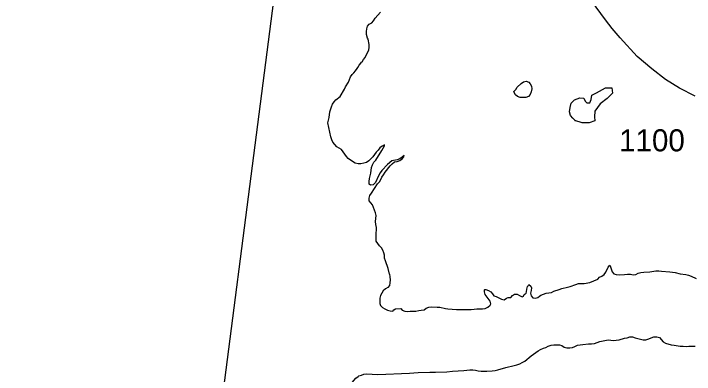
# Model space of a CAD drawing. Extents: x 2290055 to 2389491, y 66597 to 237875.
# Drawn here: x 2325589 to 2329443, y 111445 to 113489 of the extents above; entities that cross this region are included whole.
import ezdxf

# ---------------------------------------------------------------- set-up
doc = ezdxf.new("R2010")
doc.units = 0
for name, color, linetype in [('Exist Hydrographic Island Shore', 7, 'Continuous'), ('Exist Hydrographic Pond Under 1500 Sq Ft', 7, 'Continuous'), ('Exist Road Secondary Type 51 Attributed', 7, 'Continuous'), ('Exist Road Secondary Type 51 Number Label', 7, 'Continuous'), ('Map Preparation Inset Cut Line', 7, 'Continuous')]:
    doc.layers.add(name, color=color, linetype=linetype)

msp = doc.modelspace()

# ---------------------------------------------------------------- linework, layer by layer
at = {"layer": 'Exist Hydrographic Island Shore'}
for points in [[(2327537, 113184.3), (2327545.5, 113197.5), (2327555.5, 113209.3), (2327557, 113214.2), (2327561.2, 113215.1), (2327569, 113228.9), (2327579.2, 113240.8), (2327592.2, 113269), (2327600, 113282.1), (2327601.7, 113298.5), (2327602.2, 113314.4), (2327595.7, 113344.7), (2327592.7, 113350.4), (2327586.7, 113371.6), (2327586, 113386.8), (2327587.7, 113401.9), (2327592.2, 113417.5), (2327602, 113429), (2327616, 113436.7), (2327626.5, 113448.8), (2327635, 113462.4), (2327666.5, 113496.9)], [(2327716, 112013.1), (2327708.7, 112044.2), (2327693, 112088.7), (2327689, 112103.8), (2327688.5, 112119.6), (2327684.5, 112134.2), (2327678.5, 112148.5), (2327671.5, 112162.5), (2327660, 112174), (2327642, 112199), (2327640.5, 112231.1), (2327642.5, 112278), (2327639.5, 112294.7), (2327638.2, 112311.8), (2327640.2, 112344.4), (2327638.2, 112360.3), (2327631.5, 112375.4), (2327619.5, 112405.9), (2327602, 112427.6), (2327602, 112443.4), (2327604.5, 112458.5), (2327614, 112471.1), (2327631, 112498.5), (2327649.2, 112523.9), (2327659.5, 112536), (2327667.5, 112549.3), (2327674, 112563.2), (2327683, 112576.4), (2327691.5, 112589.8), (2327720.5, 112627.1), (2327732.5, 112638.2), (2327744.7, 112648.8), (2327760.5, 112651.7), (2327774.5, 112657.4), (2327787.5, 112666.3), (2327798.5, 112677.7), (2327800.5, 112684.8), (2327788, 112674.8), (2327775.2, 112666.3), (2327760.2, 112660.5), (2327729.7, 112654.3), (2327704.5, 112633.9), (2327673, 112599.7), (2327664, 112586.6), (2327649.2, 112558.3), (2327643.5, 112543.8), (2327636.2, 112530.3), (2327624.7, 112519.1), (2327609.2, 112517.1), (2327601.5, 112522.6), (2327600.7, 112537.8), (2327603, 112554), (2327610.5, 112585.1), (2327615.2, 112617.9), (2327619.5, 112632.6), (2327628.7, 112646.8), (2327638.5, 112658.2), (2327672.5, 112712.5), (2327687.5, 112740.6), (2327687.5, 112744.9), (2327674.2, 112737.4), (2327661, 112727.7), (2327652, 112715.4), (2327641, 112704.4), (2327621.5, 112678.2), (2327600.5, 112654.7), (2327586.7, 112645.8), (2327571, 112641.4), (2327554.5, 112638.7), (2327538.5, 112638.5), (2327522.7, 112642.5), (2327495, 112659.4), (2327483.2, 112668.9), (2327472.5, 112680.3), (2327455, 112706.7), (2327445, 112718.6), (2327431, 112725.9), (2327417.5, 112734.6), (2327396.2, 112759.8), (2327390, 112774.3), (2327385.2, 112790.5), (2327367.7, 112870.2), (2327371, 112885.6), (2327375.5, 112900.5), (2327378.5, 112931.7), (2327388, 112961.6), (2327394.5, 112975.6), (2327403, 112989.6), (2327413, 113001.4), (2327438, 113020.3), (2327461.5, 113061.1), (2327468.2, 113074.9), (2327484.7, 113101), (2327489.2, 113116), (2327496, 113130.3), (2327504.7, 113143.6), (2327515, 113153.7), (2327524.5, 113165.1), (2327533.2, 113177.1), (2327537, 113184.3)], [(2328818.7, 111960.2), (2328850.5, 111965.3), (2328896, 111983.5), (2328905.7, 111994.9), (2328919.2, 112001.6), (2328932, 112011.4), (2328941, 112023.6), (2328954.2, 112052.3), (2328963.5, 112063.3), (2328968, 112054.9), (2328976.2, 112026.1), (2328986, 112013.8), (2329000.5, 112010.3), (2329016.2, 112009.5), (2329047.7, 112011.4), (2329064, 112013.2), (2329080.2, 112013), (2329096, 112009.4), (2329111, 112011.1), (2329125, 112018.3), (2329140, 112022.7), (2329156.2, 112023.1), (2329189.7, 112026.2), (2329224.5, 112031.5), (2329240.7, 112031.7), (2329255.7, 112029.7), (2329303, 112026.3), (2329333, 112022.9), (2329362.7, 112014.8), (2329393.7, 112010.5), (2329409.2, 112007.4), (2329424.7, 112002.2), (2329452, 111988.4)], [(2327716, 112013.1), (2327717.7, 111997.1), (2327719.5, 111980.4), (2327719.2, 111963.3), (2327716.2, 111948.5), (2327706.7, 111938), (2327693, 111929.1), (2327681.5, 111918.4), (2327665.7, 111892.1), (2327662.7, 111877.4), (2327662.5, 111862), (2327661, 111846), (2327666.2, 111834.2), (2327677, 111823.4), (2327689.7, 111815.3), (2327705, 111808.9), (2327719.5, 111804.1), (2327736, 111802.8), (2327742, 111810.5), (2327750.5, 111816.6), (2327781.5, 111817.2), (2327789.2, 111809), (2327803.2, 111802.7), (2327819.2, 111801.1), (2327834, 111803.2), (2327850, 111802.4), (2327866, 111802.7), (2327881.7, 111807.5), (2327896.7, 111808.5), (2327912, 111811.4), (2327924.7, 111819.4), (2327939, 111826), (2327954.7, 111828.3), (2327986.5, 111826.5), (2328002, 111824.7), (2328032.7, 111818.8), (2328047.7, 111816.9), (2328096.5, 111813.1), (2328179, 111813), (2328195.2, 111814.2), (2328211.5, 111816.8), (2328242.5, 111816.7), (2328258.7, 111818.5), (2328273, 111825.6), (2328285.7, 111836.4), (2328289.7, 111845.4), (2328285.7, 111860.1), (2328258.5, 111898), (2328254.5, 111912.9), (2328254.5, 111924.7), (2328256.7, 111925.2), (2328261.5, 111926.2), (2328276.2, 111920.4), (2328290, 111912.9), (2328299.2, 111901.5), (2328306.5, 111889.9), (2328321.2, 111886.2), (2328349.7, 111870.2), (2328365.7, 111867.2), (2328378.7, 111876.1), (2328388.2, 111879.5), (2328403.5, 111880.9), (2328412, 111890.9), (2328423.5, 111898.9), (2328439.2, 111898.7), (2328452.7, 111891.2), (2328467.5, 111884.9), (2328475.5, 111888.3), (2328479.2, 111897.5), (2328490, 111905.8), (2328493, 111913.1), (2328493.5, 111928.1), (2328498.5, 111942.4), (2328501.2, 111947.4), (2328504.5, 111953.5), (2328516, 111944), (2328519.7, 111935.7), (2328518, 111920.4), (2328515.2, 111905.4), (2328518.2, 111890.4), (2328527.7, 111878.1), (2328541.7, 111875.7), (2328557, 111879.7), (2328565.5, 111887.7), (2328574.2, 111893.1), (2328603.5, 111904.3), (2328618.7, 111907.2), (2328634.2, 111909.1), (2328647.7, 111916.6), (2328677.2, 111925.6), (2328693, 111931.2), (2328724.7, 111938.4), (2328740.2, 111943.3), (2328770.7, 111954.9), (2328787, 111959.6), (2328818.7, 111960.2)], [(2328678.2, 111612.8), (2328692.5, 111607.5), (2328704.7, 111598.6), (2328720.5, 111594.4), (2328736.7, 111594.4), (2328751.7, 111597.2), (2328766.5, 111603), (2328780, 111609.9), (2328795.5, 111612.7), (2328810.7, 111613.5), (2328843, 111618.8), (2328859.5, 111618.5), (2328876.2, 111620), (2328906.7, 111631.8), (2328954.5, 111640.9), (2328984.5, 111636.5), (2329000.2, 111637.8), (2329016.7, 111640.7), (2329046.7, 111649.9), (2329062.5, 111651.6), (2329077, 111657), (2329092.5, 111657.2), (2329107.2, 111652.2), (2329122.7, 111649), (2329153, 111641.2), (2329168, 111640.3), (2329184.7, 111645.7), (2329198.2, 111652.7), (2329212.7, 111657.4), (2329230.2, 111657.2), (2329245, 111653), (2329265, 111629.1), (2329279.2, 111621.4), (2329310.7, 111613.1), (2329328, 111609.4), (2329361.2, 111605), (2329379, 111603.9), (2329395.7, 111603.6), (2329411.7, 111604.7), (2329446.5, 111605.1)], [(2327572, 111445.5), (2327587.2, 111447.5), (2327618.7, 111446.9), (2327650.5, 111444.7), (2327829, 111452), (2327878.5, 111455.9), (2327945, 111456.5), (2327977.7, 111458.2), (2328041.7, 111459.5), (2328073.5, 111463.1), (2328106, 111465.2), (2328137.7, 111466.5), (2328170.5, 111470.4), (2328187.5, 111470.8), (2328203, 111468.7), (2328218.7, 111465.3), (2328235.5, 111463.7), (2328267.5, 111463.8), (2328298.7, 111465.3), (2328314.5, 111467.2), (2328329.5, 111470.1), (2328375, 111483.7), (2328422.5, 111494.4), (2328437.7, 111498.7), (2328453.7, 111504.7), (2328468, 111511.3), (2328482, 111520.1), (2328519, 111550.7), (2328558, 111578.1), (2328572, 111586.2), (2328587.7, 111592.9), (2328602, 111597.7), (2328615.5, 111605.2), (2328631.2, 111610.7), (2328646.5, 111612.3), (2328678.2, 111612.8)], [(2327173.2, 111076.9), (2327176.5, 111091.2), (2327187, 111103), (2327214.2, 111119.3), (2327242, 111134.5), (2327254.2, 111146.2), (2327292.5, 111174.2), (2327315, 111194.3), (2327346.7, 111229.5), (2327358, 111240.8), (2327368, 111252.7), (2327377, 111265), (2327394.2, 111292.4), (2327400, 111307.6), (2327424.2, 111326.8), (2327451, 111342.1), (2327476, 111362.2), (2327487, 111374.6), (2327505.2, 111398.9), (2327526.5, 111422.7), (2327538.5, 111432.9), (2327543, 111435.6), (2327557.5, 111440), (2327572, 111445.5)]]:
    msp.add_lwpolyline(points, dxfattribs=at)
at = {"layer": 'Exist Hydrographic Pond Under 1500 Sq Ft'}
for points in [[(2328472.5, 113012.8), (2328456, 113013.2), (2328441.5, 113019.4), (2328429, 113028.4), (2328422.5, 113041.4), (2328420.5, 113048.1), (2328431.5, 113058.8), (2328440, 113072.3), (2328462.2, 113093.4), (2328474.7, 113103.3), (2328490, 113106), (2328505, 113100.5), (2328513.5, 113090.7), (2328520, 113077.1), (2328522, 113062), (2328519.2, 113045.8), (2328513, 113031.5), (2328502.7, 113019.7), (2328487.7, 113014.3), (2328472.5, 113012.8)], [(2328847, 112869.4), (2328807.7, 112870.1), (2328765, 112884), (2328767.7, 112883.9), (2328754.5, 112896.6), (2328741.2, 112912.2), (2328735, 112932.2), (2328739, 112956.6), (2328745.2, 112982.2), (2328764.7, 112999.8), (2328793.2, 113011.8), (2328817.2, 113009.4), (2328824.5, 112993), (2328833, 112983.3), (2328850.5, 112983.4), (2328858.5, 113001.6), (2328861.2, 113027.5), (2328888.2, 113039.3), (2328939, 113068.6), (2328975.5, 113067.7), (2328978.5, 113039.2), (2328948.2, 113007.4), (2328910, 112978.6), (2328879, 112935.5), (2328878, 112904.5), (2328878.2, 112881.2), (2328847, 112869.4)]]:
    msp.add_lwpolyline(points, dxfattribs=at)
at = {"layer": 'Exist Road Secondary Type 51 Attributed'}
msp.add_lwpolyline([(2329447.6, 113021.7), (2329358.6, 113067), (2329278.4, 113115.9), (2329201.6, 113175.3), (2329117.9, 113246.8), (2329021.9, 113351.5), (2328976.6, 113405.6), (2328939.1, 113453.3), (2328833.2, 113600.1), (2328585.6, 113969.8), (2328374.1, 114279.4), (2327985.6, 114848.6), (2327467.5, 115613), (2327216.3, 115990), (2327054, 116232.6), (2327006.9, 116309.4), (2326966.8, 116386.2), (2326929.9, 116468.6), (2326914.2, 116526.2)], dxfattribs=at)
at = {"layer": 'Map Preparation Inset Cut Line'}
msp.add_lwpolyline([(2327293.1, 115381.1), (2326421, 108601.1), (2323940.9, 84753.9), (2319662, 79548.4), (2319961.8, 76608.6), (2326693.5, 76608.6), (2329528, 82750.7), (2336452.5, 105360.7), (2339748.2, 115381.1)], close=True, dxfattribs=at)

# ---------------------------------------------------------------- texts
at = {"layer": 'Exist Road Secondary Type 51 Number Label'}
msp.add_text('1100', height=125, dxfattribs=at).set_placement((2329016.5, 112708.5))

doc.saveas('drawing.dxf')
